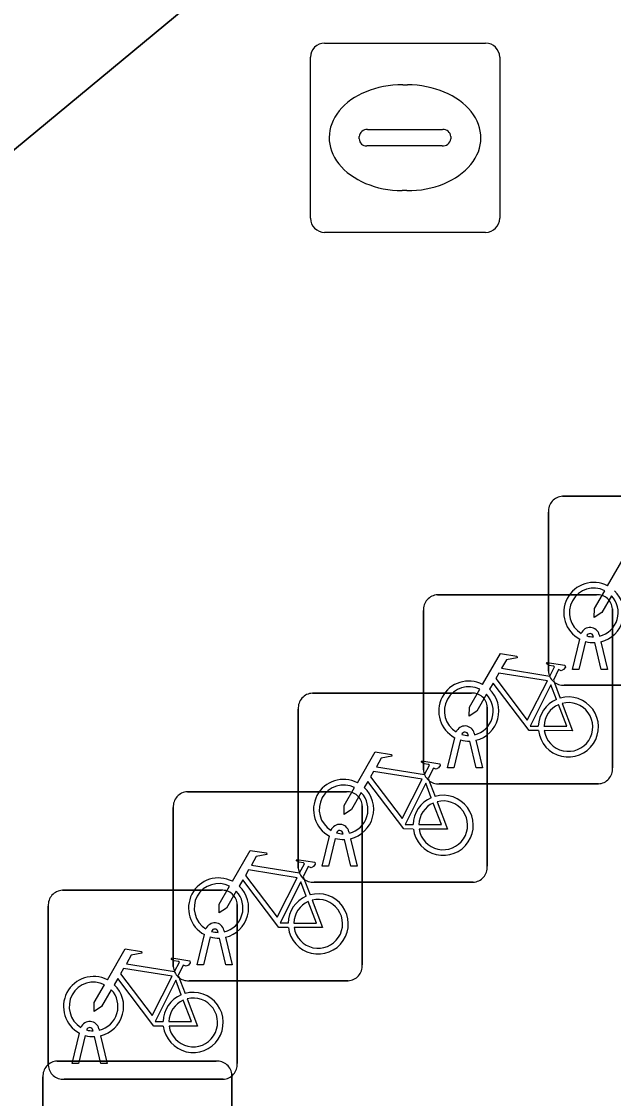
# Model space of a CAD drawing. Extents: x 161087 to 161926, y 382572 to 383873.
# Drawn here: x 161323.88 to 161327.01, y 383076.44 to 383082.13 of the extents above; entities that cross this region are included whole.
import ezdxf

# ---------------------------------------------------------------- set-up
doc = ezdxf.new("R2010")
doc.units = 0
for name, color, linetype in [('IMGEO_Fietsenrek', 7, 'Continuous'), ('IMGEO_Kast', 7, 'Continuous'), ('IMGEO_Rioolput', 7, 'Continuous'), ('IMGEO_Voetgangersgebied_open', 7, 'Continuous')]:
    doc.layers.add(name, color=color, linetype=linetype)

msp = doc.modelspace()

# ---------------------------------------------------------------- linework, layer by layer
at = {"layer": 'IMGEO_Fietsenrek'}
for p, q in [((161326.7369, 383079.6195), (161327.5778, 383079.6195)), ((161327.5778, 383079.6195), (161326.7369, 383079.6195)), ((161326.6625, 383078.6949), (161326.6625, 383079.5358)), ((161326.6625, 383079.5358), (161326.6625, 383078.6949)), ((161326.0759, 383079.0985), (161326.9168, 383079.0985)), ((161326.9168, 383079.0985), (161326.0759, 383079.0985)), ((161327.0005, 383079.0241), (161327.0005, 383078.1832)), ((161327.0005, 383078.1832), (161327.0005, 383079.0241)), ((161326.0015, 383078.1739), (161326.0015, 383079.0148)), ((161326.0015, 383079.0148), (161326.0015, 383078.1739)), ((161326.7895, 383078.7043), (161326.8278, 383078.8643)), ((161326.8582, 383078.8521), (161326.8229, 383078.7043)), ((161326.8999, 383078.8759), (161326.8989, 383078.8802)), ((161326.941, 383078.7043), (161326.9071, 383078.846)), ((161326.9306, 383078.8874), (161326.9324, 383078.8795)), ((161326.9394, 383078.8503), (161326.9744, 383078.7043)), ((161326.8229, 383078.7043), (161326.7895, 383078.7043)), ((161326.9744, 383078.7043), (161326.941, 383078.7043)), ((161326.6882, 383078.6482), (161326.7245, 383078.553)), ((161327.5871, 383078.6205), (161326.7462, 383078.6205)), ((161326.7462, 383078.6205), (161327.5871, 383078.6205)), ((161325.4139, 383078.5785), (161326.2548, 383078.5785)), ((161326.2548, 383078.5785), (161325.4139, 383078.5785)), ((161326.3385, 383078.5041), (161326.3385, 383077.6632)), ((161326.3385, 383077.6632), (161326.3385, 383078.5041)), ((161325.3395, 383077.6539), (161325.3395, 383078.4948)), ((161325.3395, 383078.4948), (161325.3395, 383077.6539)), ((161326.1285, 383078.1833), (161326.1668, 383078.3433)), ((161326.2389, 383078.3549), (161326.2379, 383078.3592)), ((161326.2696, 383078.3664), (161326.2714, 383078.3585)), ((161326.1972, 383078.3311), (161326.1619, 383078.1833)), ((161326.28, 383078.1833), (161326.2461, 383078.325)), ((161326.2784, 383078.3293), (161326.3134, 383078.1833)), ((161326.1619, 383078.1833), (161326.1285, 383078.1833)), ((161326.3134, 383078.1833), (161326.28, 383078.1833)), ((161326.0262, 383078.1282), (161326.0625, 383078.033)), ((161324.7529, 383078.0575), (161325.5938, 383078.0575)), ((161325.5938, 383078.0575), (161324.7529, 383078.0575)), ((161326.9261, 383078.0995), (161326.0852, 383078.0995)), ((161326.0852, 383078.0995), (161326.9261, 383078.0995)), ((161324.6785, 383077.1329), (161324.6785, 383077.9738)), ((161324.6785, 383077.9738), (161324.6785, 383077.1329)), ((161325.6775, 383077.9831), (161325.6775, 383077.1422)), ((161325.6775, 383077.1422), (161325.6775, 383077.9831)), ((161325.4665, 383077.6633), (161325.5048, 383077.8233)), ((161325.5769, 383077.8349), (161325.5759, 383077.8392)), ((161325.6076, 383077.8464), (161325.6094, 383077.8385)), ((161325.5352, 383077.8111), (161325.4999, 383077.6633)), ((161325.618, 383077.6633), (161325.5841, 383077.805)), ((161325.6164, 383077.8093), (161325.6514, 383077.6633)), ((161325.4999, 383077.6633), (161325.4665, 383077.6633)), ((161325.6514, 383077.6633), (161325.618, 383077.6633)), ((161325.3652, 383077.6072), (161325.4015, 383077.512)), ((161324.0919, 383077.5365), (161324.9328, 383077.5365)), ((161324.9328, 383077.5365), (161324.0919, 383077.5365)), ((161326.2641, 383077.5795), (161325.4232, 383077.5795)), ((161325.4232, 383077.5795), (161326.2641, 383077.5795)), ((161324.0175, 383076.6119), (161324.0175, 383077.4528)), ((161324.0175, 383077.4528), (161324.0175, 383076.6119)), ((161325.0165, 383077.4621), (161325.0165, 383076.6212)), ((161325.0165, 383076.6212), (161325.0165, 383077.4621)), ((161324.9159, 383077.3139), (161324.9149, 383077.3182)), ((161324.9466, 383077.3254), (161324.9484, 383077.3175)), ((161324.8055, 383077.1423), (161324.8438, 383077.3023)), ((161324.8742, 383077.2901), (161324.8389, 383077.1423)), ((161324.957, 383077.1423), (161324.9231, 383077.284)), ((161324.9554, 383077.2883), (161324.9904, 383077.1423)), ((161324.8389, 383077.1423), (161324.8055, 383077.1423)), ((161324.9904, 383077.1423), (161324.957, 383077.1423)), ((161324.7042, 383077.0862), (161324.7405, 383076.991)), ((161325.6031, 383077.0585), (161324.7622, 383077.0585)), ((161324.7622, 383077.0585), (161325.6031, 383077.0585)), ((161324.2549, 383076.7929), (161324.2539, 383076.7972)), ((161324.2856, 383076.8044), (161324.2874, 383076.7965)), ((161324.1445, 383076.6213), (161324.1828, 383076.7813)), ((161324.2132, 383076.7691), (161324.1779, 383076.6213)), ((161324.296, 383076.6213), (161324.2621, 383076.763)), ((161324.2944, 383076.7673), (161324.3294, 383076.6213)), ((161324.1779, 383076.6213), (161324.1445, 383076.6213)), ((161324.3294, 383076.6213), (161324.296, 383076.6213)), ((161324.9421, 383076.5375), (161324.1012, 383076.5375)), ((161324.1012, 383076.5375), (161324.9421, 383076.5375))]:
    msp.add_line(p, q, dxfattribs=at)
for points in [[(161326.9751, 383079.1462), (161327.0698, 383079.3097), (161327.156, 383079.2959), (161327.1577, 383079.2872), (161327.1016, 383079.2763), (161327.0754, 383079.231), (161327.3306, 383079.1902)], [(161326.9958, 383079.0937), (161326.9442, 383079.0045), (161326.9043, 383078.9785), (161326.9055, 383079.026), (161326.96, 383079.1202)], [(161326.3141, 383078.6252), (161326.4088, 383078.7887), (161326.495, 383078.7749), (161326.4967, 383078.7662), (161326.4406, 383078.7553), (161326.4144, 383078.71), (161326.6696, 383078.6692)], [(161326.6696, 383078.6692), (161326.6946, 383078.718), (161326.6895, 383078.722), (161326.6663, 383078.7257), (161326.6536, 383078.7332), (161326.6526, 383078.7363), (161326.6548, 383078.7409), (161326.7496, 383078.7258), (161326.7519, 383078.7155), (161326.7425, 383078.7031), (161326.7301, 383078.6967), (161326.7156, 383078.7029), (161326.6882, 383078.6482)], [(161326.6567, 383078.644), (161326.3999, 383078.685), (161326.3832, 383078.6562), (161326.5502, 383078.4359), (161326.6567, 383078.644)], [(161326.6098, 383078.3805), (161326.5601, 383078.3806), (161326.3694, 383078.6323), (161326.3504, 383078.5995)], [(161326.7047, 383078.546), (161326.6754, 383078.6228), (161326.566, 383078.4047), (161326.6087, 383078.4046)], [(161326.3348, 383078.5727), (161326.2832, 383078.4835), (161326.2433, 383078.4575), (161326.2445, 383078.505), (161326.299, 383078.5992)], [(161326.6387, 383078.4045), (161326.7586, 383078.4043), (161326.7154, 383078.5179)], [(161326.7352, 383078.5248), (161326.7902, 383078.3802), (161326.6401, 383078.3805)], [(161325.6521, 383078.1052), (161325.7468, 383078.2687), (161325.833, 383078.2549), (161325.8347, 383078.2462), (161325.7786, 383078.2353), (161325.7524, 383078.19), (161326.0076, 383078.1492)], [(161326.0076, 383078.1492), (161326.0326, 383078.198), (161326.0275, 383078.202), (161326.0043, 383078.2057), (161325.9916, 383078.2132), (161325.9906, 383078.2163), (161325.9928, 383078.2209), (161326.0876, 383078.2058), (161326.0899, 383078.1955), (161326.0805, 383078.1831), (161326.0681, 383078.1767), (161326.0536, 383078.1829), (161326.0262, 383078.1282)], [(161325.9947, 383078.124), (161325.7379, 383078.165), (161325.7212, 383078.1362), (161325.8882, 383077.9159), (161325.9947, 383078.124)], [(161325.9478, 383077.8605), (161325.8981, 383077.8606), (161325.7074, 383078.1123), (161325.6884, 383078.0795)], [(161325.6728, 383078.0527), (161325.6212, 383077.9635), (161325.5813, 383077.9375), (161325.5825, 383077.985), (161325.637, 383078.0792)], [(161326.0427, 383078.026), (161326.0134, 383078.1028), (161325.904, 383077.8847), (161325.9467, 383077.8846)], [(161325.9767, 383077.8845), (161326.0966, 383077.8843), (161326.0534, 383077.9979)], [(161326.0732, 383078.0048), (161326.1282, 383077.8602), (161325.9781, 383077.8605)], [(161324.9911, 383077.5842), (161325.0858, 383077.7477), (161325.172, 383077.7339), (161325.1737, 383077.7252), (161325.1176, 383077.7143), (161325.0914, 383077.669), (161325.3466, 383077.6282)], [(161325.3466, 383077.6282), (161325.3716, 383077.677), (161325.3665, 383077.681), (161325.3433, 383077.6847), (161325.3306, 383077.6922), (161325.3296, 383077.6953), (161325.3318, 383077.6999), (161325.4266, 383077.6848), (161325.4289, 383077.6745), (161325.4195, 383077.6621), (161325.4071, 383077.6557), (161325.3926, 383077.6619), (161325.3652, 383077.6072)], [(161325.3337, 383077.603), (161325.0769, 383077.644), (161325.0602, 383077.6152), (161325.2272, 383077.3949), (161325.3337, 383077.603)], [(161325.0118, 383077.5317), (161324.9602, 383077.4425), (161324.9203, 383077.4165), (161324.9215, 383077.464), (161324.976, 383077.5582)], [(161325.2868, 383077.3395), (161325.2371, 383077.3396), (161325.0464, 383077.5913), (161325.0274, 383077.5585)], [(161325.3817, 383077.505), (161325.3524, 383077.5818), (161325.243, 383077.3637), (161325.2857, 383077.3636)], [(161325.4122, 383077.4838), (161325.4672, 383077.3392), (161325.3171, 383077.3395)], [(161325.3157, 383077.3635), (161325.4356, 383077.3633), (161325.3924, 383077.4769)], [(161324.3301, 383077.0632), (161324.4248, 383077.2267), (161324.511, 383077.2129), (161324.5127, 383077.2042), (161324.4566, 383077.1933), (161324.4304, 383077.148), (161324.6856, 383077.1072)], [(161324.6856, 383077.1072), (161324.7106, 383077.156), (161324.7055, 383077.16), (161324.6823, 383077.1637), (161324.6696, 383077.1712), (161324.6686, 383077.1743), (161324.6708, 383077.1789), (161324.7656, 383077.1638), (161324.7679, 383077.1535), (161324.7585, 383077.1411), (161324.7461, 383077.1347), (161324.7316, 383077.1409), (161324.7042, 383077.0862)], [(161324.6727, 383077.082), (161324.4159, 383077.123), (161324.3992, 383077.0942), (161324.5662, 383076.8739), (161324.6727, 383077.082)], [(161324.3508, 383077.0107), (161324.2992, 383076.9215), (161324.2593, 383076.8955), (161324.2605, 383076.943), (161324.315, 383077.0372)], [(161324.6258, 383076.8185), (161324.5761, 383076.8186), (161324.3854, 383077.0703), (161324.3664, 383077.0375)], [(161324.7207, 383076.984), (161324.6914, 383077.0608), (161324.582, 383076.8427), (161324.6247, 383076.8426)], [(161324.6547, 383076.8425), (161324.7746, 383076.8423), (161324.7314, 383076.9559)], [(161324.7512, 383076.9628), (161324.8062, 383076.8182), (161324.6561, 383076.8185)]]:
    msp.add_lwpolyline(points, dxfattribs=at)
for centre, radius, start, end in [((161326.7402, 383079.5416), 0.0779, 92.4484, 184.2845), ((161326.7402, 383079.5416), 0.0779, 92.4484, 184.2845), ((161326.9021, 383079.0049), 0.159, 62.6766, 242.1369), ((161326.9021, 383079.0049), 0.129, 63.3192, 238.903), ((161326.0792, 383079.0206), 0.0779, 92.4484, 184.2845), ((161326.0792, 383079.0206), 0.0779, 92.4484, 184.2845), ((161326.9226, 383079.0208), 0.0779, 2.4484, 94.2845), ((161326.9226, 383079.0208), 0.0779, 2.4484, 94.2845), ((161326.9021, 383079.0049), 0.129, 283.6043, 43.4302), ((161326.9021, 383079.0049), 0.159, 283.5766, 46.6042), ((161326.8819, 383078.8763), 0.0499, 12.8025, 158.6934), ((161326.9021, 383079.0049), 0.159, 253.9967, 271.7867), ((161326.8819, 383078.8763), 0.0174, 12.8025, 163.4502), ((161326.9021, 383079.0049), 0.129, 253.415, 269.0204), ((161326.7404, 383078.6982), 0.0779, 182.4484, 274.2845), ((161326.7404, 383078.6982), 0.0779, 182.4484, 274.2845), ((161326.2411, 383078.4839), 0.159, 62.6766, 242.1369), ((161325.4172, 383078.5006), 0.0779, 92.4484, 184.2845), ((161325.4172, 383078.5006), 0.0779, 92.4484, 184.2845), ((161326.2411, 383078.4839), 0.129, 63.3192, 238.903), ((161326.2606, 383078.5008), 0.0779, 2.4484, 94.2845), ((161326.2606, 383078.5008), 0.0779, 2.4484, 94.2845), ((161326.2411, 383078.4839), 0.129, 283.6043, 43.4302), ((161326.2411, 383078.4839), 0.159, 283.5766, 46.6042), ((161326.7677, 383078.3999), 0.159, 113.3408, 178.3217), ((161326.7677, 383078.3999), 0.159, 187.0065, 105.7708), ((161326.7677, 383078.3999), 0.129, 113.923, 177.9556), ((161326.7677, 383078.3999), 0.129, 188.6715, 104.5883), ((161326.2209, 383078.3553), 0.0499, 12.8025, 158.6934), ((161326.2209, 383078.3553), 0.0174, 12.8025, 163.4502), ((161326.2411, 383078.4839), 0.129, 253.415, 269.0204), ((161326.2411, 383078.4839), 0.159, 253.9967, 271.7867), ((161326.0794, 383078.1772), 0.0779, 182.4484, 274.2845), ((161326.0794, 383078.1772), 0.0779, 182.4484, 274.2845), ((161326.9228, 383078.1774), 0.0779, 272.4484, 4.2845), ((161326.9228, 383078.1774), 0.0779, 272.4484, 4.2845), ((161325.5791, 383077.9639), 0.159, 62.6766, 242.1369), ((161324.7562, 383077.9796), 0.0779, 92.4484, 184.2845), ((161324.7562, 383077.9796), 0.0779, 92.4484, 184.2845), ((161325.5791, 383077.9639), 0.129, 63.3192, 238.903), ((161325.5996, 383077.9798), 0.0779, 2.4484, 94.2845), ((161325.5996, 383077.9798), 0.0779, 2.4484, 94.2845), ((161325.5791, 383077.9639), 0.129, 283.6043, 43.4302), ((161325.5791, 383077.9639), 0.159, 283.5766, 46.6042), ((161326.1057, 383077.8799), 0.159, 113.3408, 178.3217), ((161326.1057, 383077.8799), 0.159, 187.0065, 105.7708), ((161326.1057, 383077.8799), 0.129, 113.923, 177.9556), ((161326.1057, 383077.8799), 0.129, 188.6715, 104.5883), ((161325.5589, 383077.8353), 0.0499, 12.8025, 158.6934), ((161325.5589, 383077.8353), 0.0174, 12.8025, 163.4502), ((161325.5791, 383077.9639), 0.129, 253.415, 269.0204), ((161325.5791, 383077.9639), 0.159, 253.9967, 271.7867), ((161325.4174, 383077.6572), 0.0779, 182.4484, 274.2845), ((161325.4174, 383077.6572), 0.0779, 182.4484, 274.2845), ((161326.2608, 383077.6574), 0.0779, 272.4484, 4.2845), ((161326.2608, 383077.6574), 0.0779, 272.4484, 4.2845), ((161324.9181, 383077.4429), 0.159, 62.6766, 242.1369), ((161324.0952, 383077.4586), 0.0779, 92.4484, 184.2845), ((161324.0952, 383077.4586), 0.0779, 92.4484, 184.2845), ((161324.9181, 383077.4429), 0.129, 63.3192, 238.903), ((161324.9386, 383077.4588), 0.0779, 2.4484, 94.2845), ((161324.9386, 383077.4588), 0.0779, 2.4484, 94.2845), ((161324.9181, 383077.4429), 0.159, 283.5766, 46.6042), ((161324.9181, 383077.4429), 0.129, 283.6043, 43.4302), ((161325.4447, 383077.3589), 0.159, 113.3408, 178.3217), ((161325.4447, 383077.3589), 0.159, 187.0065, 105.7708), ((161325.4447, 383077.3589), 0.129, 188.6715, 104.5883), ((161325.4447, 383077.3589), 0.129, 113.923, 177.9556), ((161324.8979, 383077.3143), 0.0499, 12.8025, 158.6934), ((161324.8979, 383077.3143), 0.0174, 12.8025, 163.4502), ((161324.9181, 383077.4429), 0.129, 253.415, 269.0204), ((161324.9181, 383077.4429), 0.159, 253.9967, 271.7867), ((161325.5998, 383077.1364), 0.0779, 272.4484, 4.2845), ((161325.5998, 383077.1364), 0.0779, 272.4484, 4.2845), ((161324.2571, 383076.9219), 0.159, 62.6766, 242.1369), ((161324.7564, 383077.1362), 0.0779, 182.4484, 274.2845), ((161324.7564, 383077.1362), 0.0779, 182.4484, 274.2845), ((161324.2571, 383076.9219), 0.129, 63.3192, 238.903), ((161324.2571, 383076.9219), 0.159, 283.5766, 46.6042), ((161324.2571, 383076.9219), 0.129, 283.6043, 43.4302), ((161324.7837, 383076.8379), 0.159, 113.3408, 178.3217), ((161324.7837, 383076.8379), 0.159, 187.0065, 105.7708), ((161324.7837, 383076.8379), 0.129, 188.6715, 104.5883), ((161324.7837, 383076.8379), 0.129, 113.923, 177.9556), ((161324.2369, 383076.7933), 0.0499, 12.8025, 158.6934), ((161324.2369, 383076.7933), 0.0174, 12.8025, 163.4502), ((161324.2571, 383076.9219), 0.129, 253.415, 269.0204), ((161324.2571, 383076.9219), 0.159, 253.9967, 271.7867), ((161324.0954, 383076.6152), 0.0779, 182.4484, 274.2845), ((161324.0954, 383076.6152), 0.0779, 182.4484, 274.2845), ((161324.9388, 383076.6154), 0.0779, 272.4484, 4.2845), ((161324.9388, 383076.6154), 0.0779, 272.4484, 4.2845)]:
    msp.add_arc(centre, radius, start, end, dxfattribs=at)
at = {"layer": 'IMGEO_Kast'}
for p, q in [((161324.0639, 383076.6335), (161324.9048, 383076.6335)), ((161324.9048, 383076.6335), (161324.0639, 383076.6335)), ((161323.9895, 383075.7089), (161323.9895, 383076.5498)), ((161323.9895, 383076.5498), (161323.9895, 383075.7089)), ((161324.9885, 383076.5591), (161324.9885, 383075.7182)), ((161324.9885, 383075.7182), (161324.9885, 383076.5591))]:
    msp.add_line(p, q, dxfattribs=at)
for centre, start, end in [((161324.0672, 383076.5556), 92.4484, 184.2845), ((161324.0672, 383076.5556), 92.4484, 184.2845), ((161324.9106, 383076.5558), 2.4484, 94.2845), ((161324.9106, 383076.5558), 2.4484, 94.2845)]:
    msp.add_arc(centre, 0.0779, start, end, dxfattribs=at)
at = {"layer": 'IMGEO_Rioolput'}
for p, q in [((161325.4779, 383082.0155), (161326.3301, 383082.0155)), ((161325.4035, 383081.0889), (161325.4035, 383081.9411)), ((161326.4045, 383081.9411), (161326.4045, 383081.0889)), ((161325.8915, 383081.7947), (161325.9165, 383081.7947)), ((161325.705, 383081.5583), (161326.1029, 383081.5583)), ((161325.6619, 383081.5089), (161325.6619, 383081.5211)), ((161326.0995, 383081.4717), (161325.7016, 383081.4717)), ((161326.146, 383081.5211), (161326.146, 383081.5089)), ((161325.9135, 383081.2353), (161325.8886, 383081.2353)), ((161326.3301, 383081.0145), (161325.4779, 383081.0145))]:
    msp.add_line(p, q, dxfattribs=at)
for points in [[(161325.4779, 383082.0155), (161326.3301, 383082.0155)], [(161325.4035, 383081.0889), (161325.4035, 383081.9411)], [(161326.4045, 383081.9411), (161326.4045, 383081.0889)], [(161326.3301, 383081.0145), (161325.4779, 383081.0145)]]:
    msp.add_lwpolyline(points, dxfattribs=at)
for centre, radius, start, end in [((161325.48, 383081.939), 0.0765, 91.552, 178.448), ((161325.48, 383081.939), 0.0765, 91.552, 178.448), ((161326.328, 383081.939), 0.0765, 1.552, 88.448), ((161326.328, 383081.939), 0.0765, 1.552, 88.448), ((161325.7021, 383081.5181), 0.0403, 85.8775, 175.7526), ((161326.1074, 383081.5199), 0.0386, 1.7309, 96.639), ((161325.6986, 383081.5082), 0.0366, 178.938, 274.7102), ((161326.1034, 383081.5145), 0.043, 264.8664, 352.4533), ((161325.48, 383081.091), 0.0765, 181.552, 268.448), ((161325.48, 383081.091), 0.0765, 181.552, 268.448), ((161326.328, 383081.091), 0.0765, 271.552, 358.448), ((161326.328, 383081.091), 0.0765, 271.552, 358.448)]:
    msp.add_arc(centre, radius, start, end, dxfattribs=at)
for centre, major_axis, ratio, start_param, end_param in [((161325.89, 383081.515), (-0.3872, 0.002), 0.722429, 4.712389, 7.853982), ((161325.915, 383081.515), (-0.3901, 0.002), 0.717154, 1.570796, 4.712389)]:
    msp.add_ellipse(centre, major_axis=major_axis, ratio=ratio, start_param=start_param, end_param=end_param, dxfattribs=at)
at = {"layer": 'IMGEO_Voetgangersgebied_open'}
for points in [[(161353.934, 383096.833), (161357.76, 383102.637), (161355.325, 383105.517), (161357.325, 383107.176), (161353.567, 383112.777), (161350.565, 383110.309), (161346.896, 383114.722), (161346.807, 383114.65), (161342.789, 383111.42), (161342.668, 383111.323), (161349.672, 383102.844), (161315.817, 383074.812), (161319.89, 383069.645), (161324.754, 383073.591), (161331.379, 383078.376)], [(161349.672, 383102.844), (161342.668, 383111.323), (161342.3, 383111.027), (161348.002, 383104.048), (161342.197, 383099.261), (161336.573, 383094.624), (161325.68, 383085.643), (161314.528, 383076.448), (161313.477, 383075.634), (161314.803, 383073.972), (161315.817, 383074.812)]]:
    msp.add_lwpolyline(points, close=True, dxfattribs=at)

doc.saveas('drawing.dxf')
